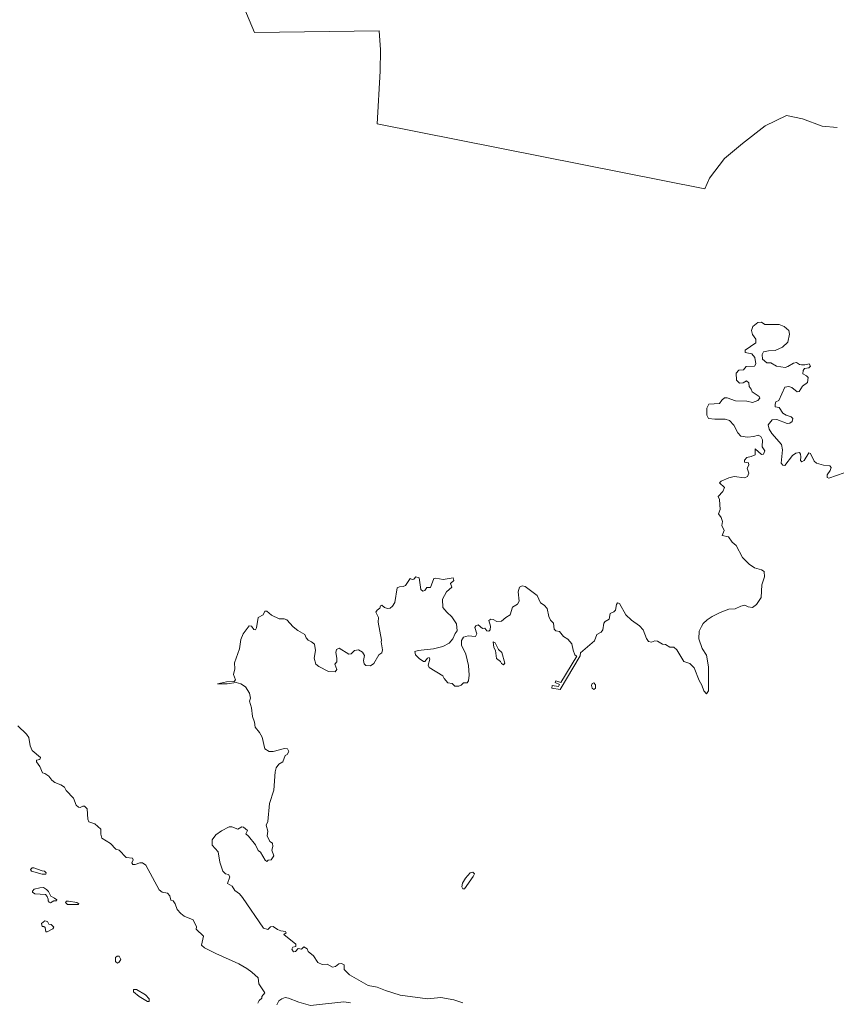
# Model space of a CAD drawing. Extents: x 369010 to 735936, y 6377141 to 6616555.
# Drawn here: x 457795 to 461806, y 6535520 to 6540348 of the extents above; entities that cross this region are included whole.
import ezdxf

# ---------------------------------------------------------------- set-up
doc = ezdxf.new("R2010")
doc.units = 0
doc.header["$LTSCALE"] = 40
doc.layers.add('3', color=7, linetype='Continuous', lineweight=13)

msp = doc.modelspace()

# ---------------------------------------------------------------- linework, layer by layer
at = {"layer": '3'}
for points in [[(461735.64, 6539824.13), (461638.99, 6539859.72), (461561.37, 6539876.6), (461456.77, 6539826.12), (461344.39, 6539739.56), (461256.01, 6539666.08), (461182.36, 6539569.26), (461159.03, 6539516.3), (459550.33, 6539835.89), (459565.88, 6540093.91), (459567.21, 6540199.83), (459560.75, 6540293.01), (458947.89, 6540284.24), (458808.87, 6540617.73)], [(458808.87, 6540617.73), (458947.89, 6540284.24), (459560.75, 6540293.01), (459567.21, 6540199.83), (459565.88, 6540093.91), (459550.33, 6539835.89), (461159.03, 6539516.3), (461182.36, 6539569.26), (461256.01, 6539666.08), (461344.39, 6539739.56), (461456.77, 6539826.12), (461561.37, 6539876.6), (461638.99, 6539859.72), (461735.64, 6539824.13), (461810.45, 6539817.68)], [(461810.45, 6539817.68), (461735.64, 6539824.13)], [(461353.82, 6538184.16), (461365.57, 6538196.57), (461388.08, 6538201.2), (461406.79, 6538210.64), (461406.79, 6538238.61), (461437.9, 6538212.13), (461448.16, 6538213.78), (461455.11, 6538229.34), (461441.04, 6538249.53), (461442.7, 6538283.79), (461435.58, 6538299.35), (461422.34, 6538306.46), (461400.5, 6538300.17), (461369.38, 6538297.03), (461336.78, 6538301), (461321.05, 6538317.39), (461301.69, 6538355.45), (461280.67, 6538378.79), (461259.65, 6538385.91), (461209.01, 6538385.08), (461178.56, 6538388.22), (461169.95, 6538404.61), (461169.29, 6538439.69), (461179.38, 6538458.4), (461232.34, 6538461.38), (461243.93, 6538478.59), (461257.17, 6538489.51), (461268.92, 6538490.34), (461310.13, 6538474.62), (461365.57, 6538473.13), (461394.37, 6538466.84), (461420.85, 6538477.1), (461430.12, 6538487.86), (461426.31, 6538496.46), (461392.06, 6538519.14), (461388.08, 6538533.04), (461377.16, 6538545.62), (461376.5, 6538564.32), (461363.92, 6538572.76), (461347.53, 6538563.49), (461330.49, 6538561.17), (461314.93, 6538576.73), (461314.1, 6538610.99), (461326.52, 6538625.06), (461349.19, 6538627.38), (461363.26, 6538643.76), (461402.98, 6538645.25), (461410.76, 6538656.17), (461405.3, 6538687.29), (461390.4, 6538706.82), (461357.8, 6538712.28), (461358.46, 6538724.69), (461409.93, 6538760.61), (461409.93, 6538777.65), (461394.37, 6538800.33), (461388.91, 6538819.86), (461395.86, 6538840.88), (461420.85, 6538860.24), (461437.9, 6538861.89), (461454.28, 6538849.32), (461525.12, 6538849.32), (461550.11, 6538840.88), (461571.96, 6538821.35), (461575.93, 6538801.98), (461567.49, 6538763.09), (461541.01, 6538739.59), (461505.92, 6538722.54), (461471.66, 6538720.89), (461447.5, 6538716.25), (461441.21, 6538702.18), (461443.53, 6538680.5), (461464.71, 6538661.8), (461483.25, 6538661.8), (461512.21, 6538646.24), (461554.25, 6538638.46), (461567.49, 6538643.1), (461595.46, 6538660.15), (461609.53, 6538663.29), (461624.26, 6538654.02), (461635.18, 6538652.37), (461650.74, 6538651.7), (461671.76, 6538657), (461678.05, 6538646.24), (461670.27, 6538636.81), (461650.08, 6538634.49), (461642.96, 6538624.4), (461640.64, 6538607.18), (461659.34, 6538597.92), (461667.95, 6538590.14), (461664.81, 6538565.15), (461639.15, 6538547.93), (461623.6, 6538520.79), (461612.67, 6538519.96), (461586.85, 6538540.15), (461572.12, 6538544.95), (461553.42, 6538541.81), (461523.8, 6538477.1), (461509.07, 6538470.15), (461505.09, 6538459.22), (461505.92, 6538445.16)], [(461505.92, 6538445.16), (461524.62, 6538442.84), (461543.33, 6538414.87), (461559.71, 6538403.95), (461584.54, 6538396.17), (461591.65, 6538388.39), (461588.51, 6538373.49), (461577.59, 6538364.89), (461564.34, 6538364.22), (461513.7, 6538383.59), (461490.36, 6538382.1), (461470.01, 6538357.94), (461476.3, 6538335.43), (461489.54, 6538315.07), (461535.55, 6538260.62), (461541.01, 6538234.8), (461533.89, 6538169.43), (461542.5, 6538158.5), (461553.42, 6538157.01), (461590, 6538206), (461607.21, 6538218.58), (461624.26, 6538220.9), (461629.06, 6538213.78), (461632.04, 6538200.54), (461629.06, 6538182.67), (461636.01, 6538174.89), (461648.42, 6538182.67), (461671.09, 6538219.24), (461678.87, 6538216.1), (461696.75, 6538179.52), (461708.5, 6538168.6), (461741.93, 6538158.5), (461773.87, 6538156.19), (461780.16, 6538146.92), (461775.36, 6538133.68), (461759.81, 6538111.83), (461760.63, 6538099.25), (461769.24, 6538095.45), (461882.11, 6538135.17)], [(460512.57, 6537250.38), (460521.01, 6537227.05), (460527.3, 6537223.07), (460530.61, 6537221.58), (460452.99, 6537092), (460427.66, 6537099.94), (460424.35, 6537091), (460446.2, 6537081.9), (460441.23, 6537072.3), (460410.78, 6537076.27), (460408.46, 6537063.86), (460449.01, 6537057.74), (460546.99, 6537222.08), (460549.81, 6537237.8), (460617.66, 6537296.39), (460629.41, 6537327.51), (460650.43, 6537339.26), (460658.87, 6537350.18), (460664.33, 6537382.79), (460669.8, 6537391.39), (460690.15, 6537402.31), (460695.61, 6537430.29), (460712.66, 6537438.89), (460721.27, 6537447.5), (460725.9, 6537473.98), (460730.54, 6537482.58), (460741.46, 6537479.44), (460771.91, 6537424.16), (460799.05, 6537397.68), (460838.11, 6537369.55), (460856.82, 6537350.84), (460873.86, 6537307.98), (460883.3, 6537292.42), (460898.03, 6537290.1), (460913.58, 6537296.39), (460927.82, 6537294.74), (460951.98, 6537279.18), (460966.05, 6537277.69), (460987.07, 6537265.28), (461008.09, 6537264.45), (461022.82, 6537252.04), (461057.24, 6537194.28), (461086.04, 6537184.18), (461107.72, 6537163.16), (461131.22, 6537101.59), (461144.46, 6537078.26), (461154.56, 6537050.95), (461167.8, 6537035.39), (461177.89, 6537050.29), (461177.89, 6537168.62), (461168.46, 6537226.22), (461147.44, 6537258.99), (461130.39, 6537305.66), (461131.22, 6537343.89), (461142.81, 6537367.23), (461152.24, 6537381.63), (461171.6, 6537399.67), (461195.77, 6537415.89), (461234.66, 6537435.42), (461277.53, 6537450.97), (461309.47, 6537454.12), (461336.78, 6537466.53), (461355.48, 6537471.16), (461373.35, 6537462.72), (461393.54, 6537460.41), (461413.07, 6537474.31), (461435.75, 6537509.4), (461440.38, 6537570.96), (461453.62, 6537610.68), (461451.31, 6537637.17), (461438.73, 6537645.77), (461404.47, 6537655.04), (461377.33, 6537672.25), (461345.38, 6537705.68), (461313.44, 6537764.93), (461294.74, 6537781.32), (461276.04, 6537807.8), (461244.92, 6537813.26), (461254.19, 6537837.43), (461243.27, 6537862.25), (461247.24, 6537882.61), (461239.46, 6537901.97), (461226.88, 6537920.01), (461234.66, 6537941.03), (461232.34, 6537990.02), (461224.57, 6538005.58), (461248.73, 6538030.57), (461256.51, 6538050.1), (461231.68, 6538071.78), (461240.12, 6538080.38), (461277.53, 6538097.6), (461304.01, 6538103.06), (461354.65, 6538097.6), (461369.55, 6538103.72), (461376.5, 6538119.44), (461367.06, 6538145.1), (461375.67, 6538159.16), (461374.84, 6538170.09), (461353.82, 6538173.23), (461353.82, 6538184.16)], [(459648.47, 6537556.56), (459659.39, 6537562.03), (459678.1, 6537562.85), (459689.85, 6537568.32), (459713.18, 6537601.75), (459721.79, 6537597.78), (459731.06, 6537598.6), (459740.49, 6537610.35), (459756.71, 6537605.55), (459765.32, 6537548.79), (459775.41, 6537540.18), (459784.02, 6537543.32), (459794.94, 6537557.39), (459811.99, 6537558.88), (459829.2, 6537602.57), (459838.47, 6537604.06), (459875.21, 6537597.11), (459923.37, 6537605.55), (459927.34, 6537593.14), (459910.96, 6537578.41), (459917.25, 6537560.37), (459891.43, 6537537.04), (459871.24, 6537501.29), (459872.89, 6537460.74), (459893.09, 6537436.57), (459917.91, 6537414.07), (459939.76, 6537378.98), (459943.73, 6537345.38), (459932.81, 6537332.14), (459922.71, 6537305.66), (459904.67, 6537285.47), (459872.89, 6537269.08), (459827.71, 6537257.5), (459751.25, 6537248.89), (459735.03, 6537243.43), (459738.84, 6537227.87), (459756.05, 6537209.17), (459778.56, 6537194.28), (459784.85, 6537195.1), (459798.09, 6537210.66), (459805.86, 6537213.81), (459809.01, 6537206.85), (459801.23, 6537176.4), (459805.86, 6537165.48), (459872.89, 6537124.93), (459879.85, 6537111.03), (459896.89, 6537090.01), (459918.74, 6537086.86), (459931.98, 6537073.62), (459951.51, 6537073.62), (459963.09, 6537078.26), (459974.02, 6537090.67), (459992.06, 6537090.01), (459999.84, 6537100.1), (460002.81, 6537128.07), (459999.84, 6537174.91), (459985.77, 6537230.19), (459964.75, 6537275.37), (459964.75, 6537297.88), (459974.84, 6537314.27), (459997.52, 6537321.22), (460034.09, 6537318.24), (460040.22, 6537330.65), (460030.12, 6537361.77), (460035.58, 6537369.55), (460047.34, 6537375.01), (460068.35, 6537356.3), (460079.94, 6537357.96), (460089.37, 6537344.72), (460098.64, 6537343.06), (460105.76, 6537350.84), (460107.25, 6537368.88), (460099.47, 6537396.03), (460108.9, 6537403.14), (460120.49, 6537400.83), (460138.36, 6537390.56), (460161.86, 6537392.22), (460182.22, 6537411.58), (460203.24, 6537424.16), (460214.99, 6537462.23), (460239.15, 6537477.12), (460248.42, 6537491.19), (460243.79, 6537537.04), (460249.25, 6537559.71), (460262.49, 6537565.83), (460278.05, 6537562.85), (460336.47, 6537518.33), (460352.03, 6537482.58), (460369.9, 6537471.66), (460385.46, 6537454.45), (460393.4, 6537415.56), (460401.84, 6537397.68), (460415.91, 6537383.61), (460419.06, 6537353.99), (460427.66, 6537344.72), (460445.54, 6537341.58), (460464.9, 6537318.24), (460486.75, 6537305), (460507.11, 6537280.84), (460512.57, 6537250.38)], [(459013.43, 6536409.29), (459021.21, 6536497.34), (459043.06, 6536562.71), (459049.18, 6536653.08), (459053.81, 6536671.95), (459067.72, 6536690.65), (459086.42, 6536701.57), (459098.83, 6536732.69), (459108.27, 6536737.32), (459116.04, 6536752.88), (459109.76, 6536765.46), (459095.03, 6536766.95), (459040.41, 6536752.88), (459019.39, 6536752.05), (458999.2, 6536765.46), (458985.13, 6536823.71), (458972.72, 6536845.56), (458950.87, 6536872.87), (458947.89, 6536896.2), (458937.63, 6536925), (458933.82, 6536967.2), (458923.73, 6536999.81), (458929.19, 6537013.88), (458923.73, 6537038.87), (458903.37, 6537069.98), (458881.53, 6537084.71), (458858.19, 6537091), (458813.83, 6537084.71), (458765.51, 6537084.71), (458809.86, 6537094.15), (458848.92, 6537095.64), (458854.38, 6537105.07), (458844.29, 6537131.55), (458852.07, 6537158.69), (458850.41, 6537187.66), (458873.75, 6537256.17), (458880.86, 6537302.85), (458892.45, 6537330.98), (458921.25, 6537369.05), (458933, 6537368.39), (458944.75, 6537351.17), (458952.53, 6537349.68), (458958.65, 6537360.44), (458965.77, 6537410.42), (458990.59, 6537424.33), (458998.37, 6537441.54), (459008.63, 6537441.54), (459031.14, 6537422.01), (459069.7, 6537403.8), (459093.87, 6537403.8), (459107.11, 6537400), (459138.22, 6537364.91), (459160.07, 6537347.7), (459195.98, 6537327.51), (459201.28, 6537310.46), (459212.2, 6537299.54), (459228.59, 6537291.76), (459243.48, 6537279.18), (459248.12, 6537248.07), (459241.83, 6537211.49), (459249.61, 6537181.86), (459264.5, 6537169.45), (459312, 6537145.95), (459344.61, 6537144.46), (459353.21, 6537155.38), (459343.12, 6537181.04), (459352.55, 6537193.61), (459353.21, 6537211.49), (459347.75, 6537238.8), (459350.89, 6537254.35), (459363.31, 6537259.82), (459411.63, 6537230.19), (459422.56, 6537232.51), (459439.77, 6537248.07), (459458.47, 6537252.04), (459478.66, 6537241.11), (459488.76, 6537223.9), (459483.3, 6537198.91), (459486.44, 6537182.69), (459495.05, 6537175.57), (459518.38, 6537174.08), (459533.94, 6537184.18), (459558.93, 6537227.87), (459572.84, 6537237.97), (459575.98, 6537251.21), (459569.86, 6537291.76), (459572.17, 6537298.71), (459554.96, 6537387.59), (459556.62, 6537410.92), (459544.04, 6537437.4), (459551.15, 6537446.67), (459564.39, 6537456.1), (459567.37, 6537468.52), (459572.84, 6537471.66), (459586.9, 6537459.91), (459601.63, 6537455.28), (459614.87, 6537456.77), (459626.62, 6537466.2), (459636.89, 6537484.9), (459648.47, 6537556.56)], [(457786.22, 6536878.16), (457828.42, 6536836.95), (457840.01, 6536821.4), (457845.47, 6536780.02), (457856.39, 6536756.68), (457897.6, 6536723.25), (457893.8, 6536713.82), (457877.91, 6536710.34), (457877.91, 6536702.56), (457894.29, 6536678.4), (457906.71, 6536647.95), (457918.46, 6536644.14), (457937.82, 6536630.9), (457951.89, 6536612.2)], [(457951.89, 6536612.2), (457967.45, 6536600.45), (457996.24, 6536588.7), (458014.95, 6536577.11), (458023.55, 6536560.73), (458058.64, 6536523.32), (458071.88, 6536489.06), (458083.46, 6536478.97), (458092.07, 6536476.65), (458104.48, 6536484.43), (458113.09, 6536484.43), (458125.67, 6536471.19), (458129.47, 6536419.72), (458134.94, 6536407.3), (458163.73, 6536397.21), (458192.53, 6536370.73), (458192.53, 6536347.23), (458198.16, 6536326.87), (458240.2, 6536300.39), (458267.51, 6536272.25), (458283.06, 6536268.45), (458317.98, 6536231.04), (458349.26, 6536228.73), (458351.58, 6536220.95), (458346.12, 6536206.05), (458349.93, 6536197.61), (458361.68, 6536196.78), (458384.19, 6536206.05), (458398.25, 6536205.39), (458413.81, 6536193.64), (458479.35, 6536073.65), (458494.08, 6536061.24), (458520.56, 6536057.26), (458532.31, 6536044.02), (458536.95, 6536023), (458547.87, 6536019.2), (458558.79, 6536004.3), (458568.89, 6535977.16), (458585.93, 6535956.8), (458602.32, 6535944.39), (458647.5, 6535924.86), (458663.89, 6535890.6), (458661.57, 6535879.68), (458697.32, 6535844.59), (458688.05, 6535801.73), (458702.78, 6535788.49), (458757.4, 6535760.52), (458871.1, 6535709.04), (458909.99, 6535687.03), (458934.98, 6535669.16), (458966.1, 6535640.36), (458970.07, 6535611.4), (458998.87, 6535566.21), (458983.31, 6535548.34), (458983.31, 6535541.39), (458970.9, 6535528.98), (458964.61, 6535515.57)], [(459971.87, 6535517.89), (459926.68, 6535531.95), (459863.63, 6535544.37), (459798.09, 6535537.42), (459663.37, 6535555.29), (459590.88, 6535577.8), (459550.33, 6535594.85), (459505.97, 6535602.62), (459414.78, 6535654.92), (459389.13, 6535682.23), (459388.3, 6535703.91), (459375.06, 6535711.69), (459362.65, 6535709.37), (459346.26, 6535696.13), (459330.7, 6535693.82), (459304.22, 6535707.89), (459280.89, 6535706.4), (459259.87, 6535716.49), (459237.19, 6535748.43), (459212.37, 6535769.45), (459206.08, 6535782.69), (459189.69, 6535793.62), (459178.11, 6535781.04), (459162.55, 6535784.18), (459149.97, 6535769.45), (459139.88, 6535767.8), (459132.1, 6535781.04), (459136.73, 6535791.96), (459151.63, 6535795.11), (459151.63, 6535806.03), (459092.38, 6535854.36), (459104.13, 6535862.13), (459100.98, 6535868.42), (459077.65, 6535871.4), (459061.26, 6535878.52), (459039.42, 6535893.25), (459027, 6535890.93), (459012.94, 6535878.52), (458991.92, 6535883.98), (458888.31, 6536035.09), (458874.24, 6536053.79), (458852.23, 6536070.5), (458838.16, 6536091.52), (458815.49, 6536103.94), (458826.41, 6536136.71), (458820.95, 6536147.63), (458805.39, 6536152.26), (458792.15, 6536164.01), (458778.09, 6536209.2), (458769.64, 6536259.01), (458740.85, 6536292.45), (458740.02, 6536318.1), (458758.72, 6536343.09), (458785.2, 6536362.62), (458823.27, 6536381.98), (458836.51, 6536381.98), (458866.96, 6536371.23), (458885.66, 6536382.81), (458894.27, 6536381.32), (458912.97, 6536364.94), (458905.85, 6536347.72), (458919.09, 6536336.8), (458953.35, 6536294.76), (458965.93, 6536266.79), (458977.52, 6536257.36), (459000.85, 6536218.46), (459008.63, 6536211.51), (459015.75, 6536219.29), (459030.48, 6536220.78), (459043.06, 6536239.48), (459032.8, 6536268.28), (459037.6, 6536285.49), (459035.94, 6536301.88), (459023.53, 6536310.32), (459010.29, 6536338.46), (459014.09, 6536360.96), (459004.83, 6536389.93), (459013.43, 6536409.29)], [(459057.29, 6535508.62), (459067.39, 6535527.32), (459082.28, 6535538.24), (459099.33, 6535544.53), (459114.89, 6535541.39), (459166.36, 6535520.37), (459222.46, 6535504.81), (459387.47, 6535522.69), (459419.41, 6535517.22)]]:
    msp.add_lwpolyline(points, dxfattribs=at)
for points in [[(460171.63, 6537177.89), (460176.92, 6537186.83), (460162.03, 6537238.63), (460146.97, 6537254.02), (460129.76, 6537285.97), (460120.49, 6537290.93), (460123.96, 6537263.95), (460132.07, 6537249.39), (460137.37, 6537208.68), (460155.91, 6537194.77), (460160.37, 6537184.51)], [(460615.34, 6537089.18), (460606.41, 6537086.7), (460602.44, 6537076.6), (460606.24, 6537062.87), (460615.34, 6537057.07), (460623.45, 6537063.86), (460623.29, 6537079.42)], [(457865, 6536181.72), (457856.39, 6536180.73), (457847.46, 6536172.29), (457852.42, 6536165.5), (457904.89, 6536150.61), (457922.76, 6536150.61), (457924.42, 6536157.06), (457916.64, 6536165.17), (457904.55, 6536166.17)], [(460021.02, 6536159.88), (460007.28, 6536156.73), (459983.95, 6536129.75), (459970.04, 6536105.09), (459965.74, 6536087.88), (459971.37, 6536077.62), (459979.81, 6536077.79), (460022.18, 6536139.19), (460027.97, 6536151.77)], [(457911.67, 6536083.74), (457893.3, 6536082.42), (457866.65, 6536075.47), (457858.21, 6536066.53), (457857.72, 6536060.91), (457868.48, 6536053.46), (457920.94, 6536050.64), (457929.71, 6536039.89), (457934.68, 6536027.8), (457934.35, 6536018.37), (457939.31, 6536012.25), (457946.76, 6536009.43), (457962.81, 6536019.69), (457975.56, 6536019.36), (457976.55, 6536023.34), (457966.29, 6536032.11), (457948.58, 6536042.04), (457935.84, 6536065.04), (457926.9, 6536074.64)], [(458035.14, 6536017.71), (458025.37, 6536017.38), (458019.41, 6536010.26), (458030.17, 6536001.16), (458083.8, 6536000.5), (458085.78, 6536003.48), (458075.36, 6536011.58)], [(457919.12, 6535921.22), (457901.58, 6535908.14), (457905.38, 6535892.59), (457913, 6535892.59), (457919.45, 6535887.62), (457922.43, 6535867.43), (457929.71, 6535865.94), (457958.01, 6535881.17), (457961.82, 6535889.94), (457949.24, 6535902.85), (457937.82, 6535904.01), (457930.87, 6535916.92)], [(458283.89, 6535746.45), (458273.3, 6535746.61), (458266.18, 6535740.49), (458266.18, 6535721.62), (458275.28, 6535712.68), (458281.41, 6535715.33), (458292, 6535730.56)], [(458368.13, 6535584.09), (458353.24, 6535582.76), (458353.57, 6535571.34), (458381.04, 6535548.34), (458422.09, 6535523.68), (458430.2, 6535524.01), (458430.2, 6535537.25), (458412.65, 6535556.78)]]:
    msp.add_lwpolyline(points, close=True, dxfattribs=at)

doc.saveas('drawing.dxf')
